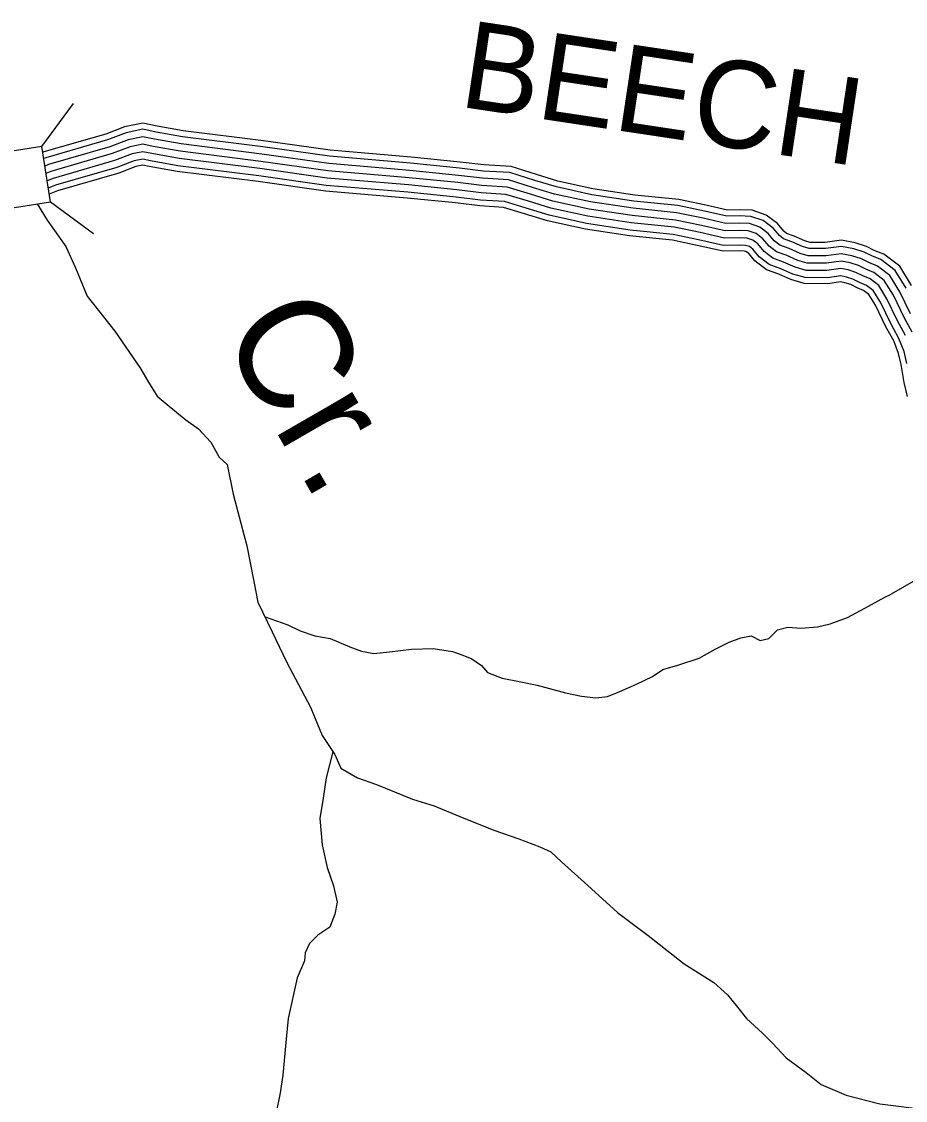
# Model space of a CAD drawing. Extents: x 1788175 to 1969470, y 584502 to 738744.
# Drawn here: x 1901347 to 1905098, y 634958 to 639537 of the extents above; entities that cross this region are included whole.
import ezdxf

# ---------------------------------------------------------------- set-up
doc = ezdxf.new("R2010")
doc.units = 0
for name, color, linetype in [('DESIGN - DRAINAGE - Bridges and Cross Drains Size Text', 7, 'Continuous'), ('DESIGN - ROW - Right-of-Way and Easement Labels', 7, 'Continuous'), ('DESIGN - TRANSPORTATION - Text', 7, 'Continuous'), ('SURVEY - DRAINAGE - Storm Sewer', 7, 'Continuous'), ('SURVEY - TRANSPORTATION - Roads', 7, 'Continuous')]:
    doc.layers.add(name, color=color, linetype=linetype)

msp = doc.modelspace()

# ---------------------------------------------------------------- linework, layer by layer
at = {"layer": 'DESIGN - TRANSPORTATION - Text'}
for points in [[(1901412.6, 638762.8), (1901454.7, 638693.7), (1901534.1, 638582.7), (1901575.3, 638491.2), (1901624.8, 638371.7), (1901742.7, 638223.2), (1901848.6, 638068.5), (1901885.4, 638007), (1901922.2, 637947.4), (1901972.7, 637904.1), (1902043.4, 637847), (1902097.9, 637807.7), (1902150.6, 637752.4), (1902185.4, 637688.8), (1902219.8, 637657.3), (1902245.4, 637531.5), (1902277, 637407.8), (1902302.2, 637312), (1902332.2, 637160.2), (1902349.3, 637072.4), (1902410.9, 636947.1), (1902470.6, 636819.8), (1902573, 636627), (1902622.5, 636507.5), (1902675.6, 636426.2), (1902702.3, 636368.5), (1902772.8, 636327.4), (1902853.1, 636298.5), (1903005.8, 636236.6), (1903098.1, 636207.9), (1903206.6, 636163.4), (1903351.3, 636105.4), (1903457.7, 636068.8), (1903546.1, 636034), (1903592.3, 636012.7), (1903638.8, 635971.3), (1903750.1, 635870.7), (1903875.5, 635756.4), (1904006.7, 635658.1), (1904158.2, 635538.1), (1904246.8, 635483.3), (1904285.1, 635458.4)], [(1905150, 637171.4), (1905037.1, 637106.3)], [(1902380, 637009.9), (1902476.5, 636976.1), (1902528.8, 636950.8), (1902591, 636929.6), (1902657.1, 636918.5), (1902739.5, 636883.7), (1902789.7, 636864.4), (1902841.8, 636855.1), (1902907.7, 636862), (1903001.5, 636873.4), (1903093.4, 636876.7), (1903175.5, 636863.8), (1903219.6, 636848.4), (1903257.8, 636833), (1903298.2, 636803.5), (1903324.5, 636773.8), (1903386.8, 636750.7), (1903458.9, 636735.7), (1903535.1, 636720.8), (1903655.4, 636688.4), (1903723.6, 636673.4), (1903783.6, 636666.2), (1903833.5, 636672.9), (1903885.2, 636693.7), (1903956.7, 636724.7), (1904024.3, 636757.7), (1904067.8, 636786.4), (1904131.6, 636805.3), (1904223.1, 636834.7), (1904290.5, 636873.7), (1904350.1, 636902.6), (1904399.8, 636921.3), (1904443.7, 636929.9), (1904481.9, 636910.4), (1904517.8, 636919), (1904535.6, 636935.2), (1904555.3, 636955.5), (1904599.1, 636966.2), (1904655.1, 636963), (1904725, 636968), (1904778.8, 636980.7), (1904852.4, 637007.8), (1904925.8, 637046.9), (1905011.1, 637094.2), (1905037.1, 637106.3)], [(1902668.3, 636437.3), (1902638.9, 636327.5), (1902626, 636241.2), (1902613.2, 636155), (1902622.6, 636042.9), (1902643.9, 635947.1), (1902670.9, 635869.4), (1902685.8, 635799.5), (1902676.4, 635749.3), (1902655.2, 635693), (1902603.7, 635660.2), (1902568.2, 635623.6), (1902550.7, 635585.3), (1902547.1, 635551.3), (1902516.1, 635478.7), (1902478.4, 635306), (1902467.8, 635203.7), (1902455.6, 635065.3), (1902444.6, 634991.1), (1902425.8, 634900.7)], [(1904285.1, 635458.4), (1904342.9, 635406.6), (1904385.9, 635354), (1904424.1, 635306.3), (1904490.9, 635244.2), (1904533.9, 635201.2), (1904591.2, 635139.1), (1904677.2, 635077), (1904739.8, 635025.8), (1904846.4, 634980.6), (1904990, 634943.6), (1905191, 634919), (1905396.7, 634927.6)]]:
    msp.add_lwpolyline(points, dxfattribs=at)
at = {"layer": 'SURVEY - DRAINAGE - Storm Sewer'}
for p, q in [((1901432.7, 639006.3), (1901567.1, 639189.4)), ((1901468.9, 638771.5), (1901652, 638637.2))]:
    msp.add_line(p, q, dxfattribs=at)
msp.add_lwpolyline([(1901432.7, 639006.3), (1901197.9, 638970.2), (1901234, 638735.4), (1901468.9, 638771.5)], close=True, dxfattribs=at)
at = {"layer": 'SURVEY - TRANSPORTATION - Roads'}
for points in [[(1904593.2, 638637.8), (1904581.2, 638647.1), (1904554.5, 638679.1), (1904506.9, 638715.5), (1904447, 638735.7), (1904394, 638737.7), (1904342.1, 638737), (1904251, 638757.5), (1904135.6, 638780.9), (1903949, 638800.6), (1903771.4, 638827.3), (1903623.2, 638859.7), (1903532.4, 638887.3), (1903424, 638921), (1903308, 638928), (1903207.6, 638940.3), (1902999.6, 638961.5), (1902656.8, 638990.5), (1902373.9, 639030.2), (1902032.8, 639073.1), (1901922.1, 639092.9), (1901861.7, 639105.7), (1901782.8, 639089.9), (1901703.6, 639059.4), (1901441.7, 638983.3), (1901436.6, 638981.3)], [(1904580.6, 638615), (1904563.2, 638628.5), (1904536.6, 638660.4), (1904494.7, 638692.5), (1904442.3, 638710.1), (1904393.7, 638712), (1904339.4, 638711.2), (1904245.6, 638732.3), (1904131.7, 638755.5), (1903945.8, 638775), (1903766.8, 638802), (1903616.7, 638834.8), (1903524.8, 638862.7), (1903419.4, 638895.5), (1903305.7, 638902.3), (1903204.7, 638914.7), (1902997.2, 638935.9), (1902653.9, 638964.9), (1902370.5, 639004.7), (1902029, 639047.7), (1901917.2, 639067.6), (1901861.6, 639079.5), (1901790, 639065.1), (1901711.8, 639035.1), (1901450.1, 638959), (1901440.6, 638955.1)], [(1904565.4, 638587.5), (1904541.5, 638606.1), (1904515, 638637.9), (1904479.9, 638664.7), (1904436.6, 638679.3), (1904393.3, 638681), (1904336.2, 638680.1), (1904239.1, 638702), (1904127, 638724.8), (1903941.9, 638744.3), (1903761.1, 638771.4), (1903608.8, 638804.8), (1903515.7, 638833.1), (1903413.8, 638864.8), (1903302.8, 638871.4), (1903201.3, 638883.9), (1902994.4, 638905), (1902650.4, 638934.1), (1902366.4, 638974), (1902024.3, 639017.1), (1901911.3, 639037.2), (1901861.4, 639047.8), (1901798.6, 639035.2), (1901721.8, 639005.6), (1901460.4, 638929.7), (1901445.5, 638923.6)], [(1904550.2, 638560.1), (1904519.9, 638583.7), (1904493.4, 638615.3), (1904465.1, 638637), (1904431, 638648.5), (1904392.9, 638650), (1904332.9, 638649.1), (1904232.6, 638671.7), (1904122.3, 638694.1), (1903937.9, 638713.5), (1903755.5, 638740.9), (1903601, 638774.8), (1903506.6, 638803.5), (1903408.1, 638834.1), (1903300, 638840.6), (1903197.8, 638853.1), (1902991.5, 638874.2), (1902647, 638903.3), (1902362.3, 638943.2), (1902019.6, 638986.4), (1901905.3, 639006.8), (1901861.2, 639016.2), (1901807.3, 639005.4), (1901731.7, 638976.2), (1901470.6, 638900.4), (1901450.3, 638892.1)], [(1904550.2, 638560.1), (1904519.9, 638583.7), (1904493.4, 638615.3), (1904465.1, 638637), (1904431, 638648.5), (1904392.9, 638650), (1904332.9, 638649.1), (1904232.6, 638671.7), (1904122.3, 638694.1), (1903937.9, 638713.5), (1903755.5, 638740.9), (1903601, 638774.8), (1903506.6, 638803.5), (1903408.1, 638834.1), (1903300, 638840.6), (1903197.8, 638853.1), (1902991.5, 638874.2), (1902647, 638903.3), (1902362.3, 638943.2), (1902019.6, 638986.4), (1901905.3, 639006.8), (1901861.2, 639016.2), (1901807.3, 639005.4), (1901731.7, 638976.2), (1901470.6, 638900.4), (1901450.3, 638892.1)], [(1904535, 638532.6), (1904498.2, 638561.3), (1904471.8, 638592.8), (1904450.4, 638609.2), (1904425.3, 638617.7), (1904392.6, 638619), (1904329.7, 638618), (1904226.1, 638641.4), (1904117.5, 638663.5), (1903934, 638682.8), (1903749.9, 638710.4), (1903593.2, 638744.8), (1903497.5, 638773.8), (1903402.5, 638803.4), (1903297.2, 638809.7), (1903194.4, 638822.3), (1902988.6, 638843.3), (1902643.5, 638872.5), (1902358.2, 638912.5), (1902015, 638955.7), (1901899.4, 638976.4), (1901861, 638984.5), (1901816, 638975.5), (1901741.6, 638946.8), (1901480.8, 638871.1), (1901455.1, 638860.6)], [(1904519.8, 638505.2), (1904476.5, 638538.8), (1904450.3, 638570.3), (1904435.6, 638581.5), (1904419.6, 638586.9), (1904392.2, 638587.9), (1904326.5, 638587), (1904219.6, 638611.1), (1904112.8, 638632.8), (1903930.1, 638652), (1903744.3, 638679.9), (1903585.3, 638714.7), (1903488.4, 638744.2), (1903396.9, 638772.7), (1903294.4, 638778.8), (1903190.9, 638791.5), (1902985.7, 638812.4), (1902640, 638841.6), (1902354.1, 638881.8), (1902010.3, 638925.1), (1901893.4, 638945.9), (1901860.8, 638952.9), (1901824.7, 638945.6), (1901751.5, 638917.4), (1901491, 638841.8), (1901460, 638829.1)], [(1904507.7, 638483.3), (1904459.3, 638521), (1904433.1, 638552.3), (1904423.8, 638559.4), (1904415.1, 638562.3), (1904391.9, 638563.2), (1904323.9, 638562.2), (1904214.4, 638586.9), (1904109, 638608.3), (1903926.9, 638627.5), (1903739.8, 638655.6), (1903579.1, 638690.8), (1903481.1, 638720.6), (1903392.4, 638748.2), (1903292.1, 638754.2), (1903188.1, 638766.9), (1902983.4, 638787.8), (1902637.3, 638817.1), (1902350.9, 638857.3), (1902006.6, 638900.6), (1901888.7, 638921.7), (1901860.7, 638927.6), (1901831.6, 638921.8), (1901759.4, 638894), (1901499.1, 638818.4), (1901463.9, 638804)], [(1905123.9, 638417), (1905074, 638498.5), (1905006.8, 638549.1), (1904965.6, 638565.4), (1904932.7, 638582.4), (1904884.7, 638597.6), (1904827.1, 638608.9), (1904757.1, 638598.8), (1904693.6, 638599.5), (1904670.6, 638606), (1904625.2, 638626.1), (1904593.2, 638637.8)], [(1905119.6, 638295.7), (1905074.1, 638389.8), (1905031.3, 638459.7), (1904978.8, 638499.2), (1904942.2, 638513.7), (1904911, 638529.8), (1904870.6, 638542.6), (1904825.6, 638551.4), (1904760.9, 638542.1), (1904685.4, 638542.8), (1904651.3, 638552.6), (1904604, 638573.4), (1904565.4, 638587.5)], [(1905101.3, 638404.7), (1905054.7, 638480.9), (1904994.1, 638526.5), (1904955, 638541.9), (1904922.9, 638558.5), (1904878.3, 638572.7), (1904826.4, 638582.8), (1904758.8, 638573.1), (1904689.8, 638573.8), (1904661.8, 638581.8), (1904615.6, 638602.2), (1904580.6, 638615)], [(1905098.8, 638204.7), (1905064.5, 638267.2), (1905019.6, 638360.1), (1904984.6, 638417.2), (1904948.2, 638444.6), (1904916.5, 638457.2), (1904887.2, 638472.3), (1904855.2, 638482.4), (1904824, 638488.5), (1904765, 638480), (1904676.4, 638480.9), (1904630.1, 638494.1), (1904580.8, 638515.9), (1904535, 638532.6)], [(1905126.9, 638217.9), (1905092.1, 638281.5), (1905046.8, 638374.9), (1905008, 638438.5), (1904963.5, 638471.9), (1904929.3, 638485.4), (1904899.1, 638501), (1904862.9, 638512.5), (1904824.8, 638520), (1904762.9, 638511.1), (1904680.9, 638511.9), (1904640.7, 638523.3), (1904592.4, 638544.7), (1904550.2, 638560.1)], [(1905126.9, 638217.9), (1905092.1, 638281.5), (1905046.8, 638374.9), (1905008, 638438.5), (1904963.5, 638471.9), (1904929.3, 638485.4), (1904899.1, 638501), (1904862.9, 638512.5), (1904824.8, 638520), (1904762.9, 638511.1), (1904680.9, 638511.9), (1904640.7, 638523.3), (1904592.4, 638544.7), (1904550.2, 638560.1)], [(1905107.2, 637944.9), (1905092.6, 638004.7), (1905079.4, 638081.3), (1905068.6, 638128.6), (1905048.2, 638181.1), (1905015, 638241.7), (1904970.6, 638333.3), (1904942.6, 638379.1), (1904920.7, 638395.6), (1904893.4, 638406.4), (1904865.8, 638420.6), (1904841.4, 638428.4), (1904822.6, 638432), (1904768.7, 638424.3), (1904668.3, 638425.3), (1904611.2, 638441.6), (1904560, 638464.2), (1904507.7, 638483.3)], [(1905103.7, 638086.1), (1905092.3, 638135.9), (1905070.6, 638191.6), (1905036.9, 638253), (1904992.3, 638345.2), (1904961.2, 638396), (1904932.9, 638417.3), (1904903.6, 638428.9), (1904875.3, 638443.5), (1904847.5, 638452.3), (1904823.2, 638457.1), (1904767, 638449), (1904671.9, 638450), (1904619.6, 638464.9), (1904569.2, 638487.1), (1904519.8, 638505.2)]]:
    msp.add_lwpolyline(points, dxfattribs=at)

# ---------------------------------------------------------------- texts
at = {"layer": 'DESIGN - DRAINAGE - Bridges and Cross Drains Size Text'}
msp.add_text('Cr.', height=475, rotation=299.9868, dxfattribs=at).set_placement((1902183.6, 638216.8))
at = {"layer": 'DESIGN - ROW - Right-of-Way and Easement Labels'}
msp.add_text('BEECH', height=370, rotation=351.4513, dxfattribs=at).set_placement((1903197.4, 639176.8))

doc.saveas('drawing.dxf')
